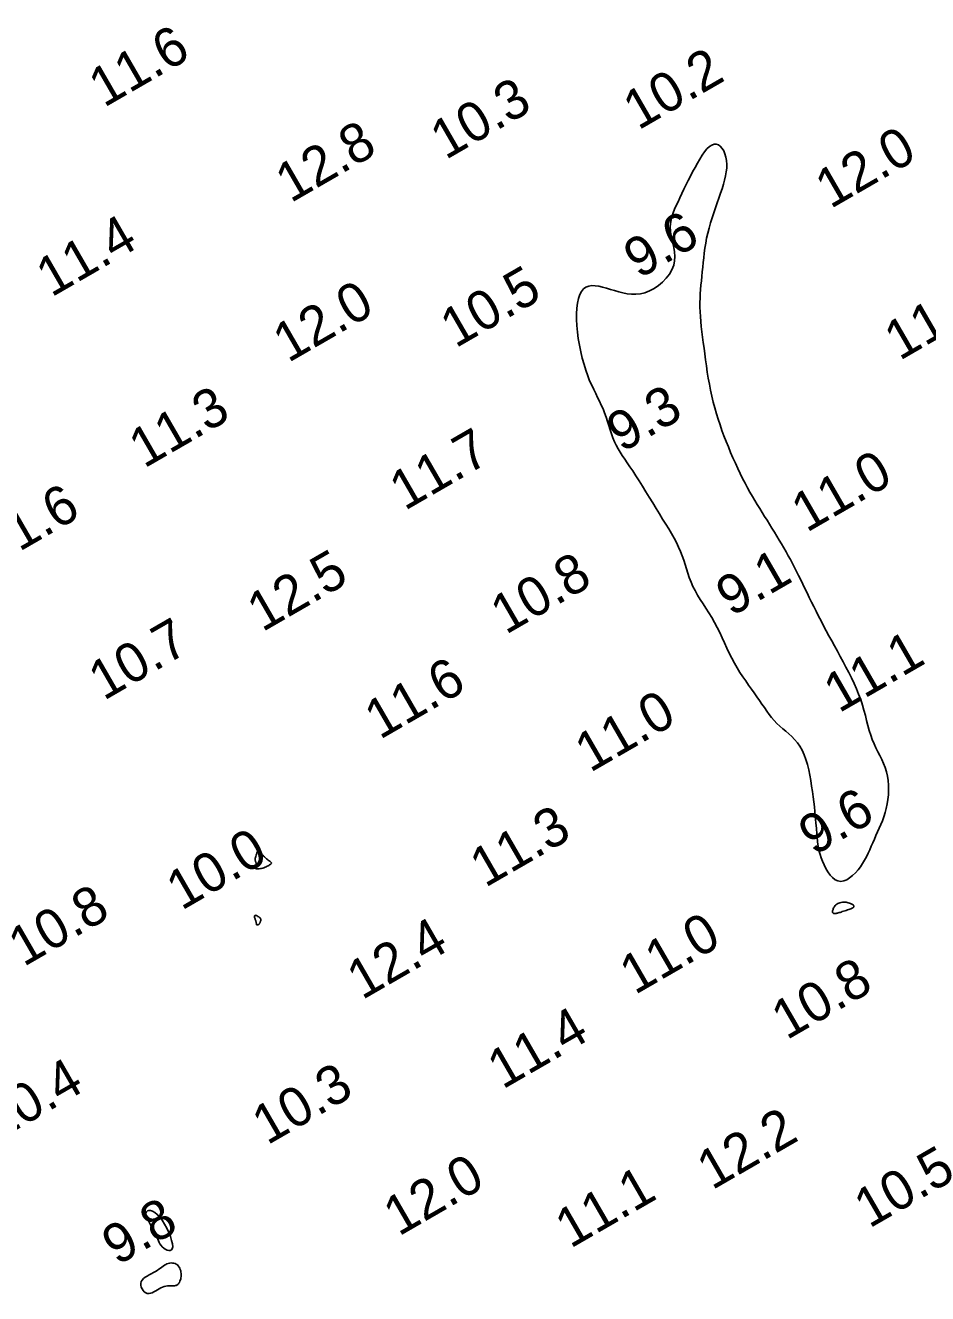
# Model space of a CAD drawing. Extents: x 3024098 to 3056816, y 418252 to 509144.
# Drawn here: x 3038478.6 to 3038593.8, y 419372.5 to 419534.5 of the extents above; entities that cross this region are included whole.
import ezdxf

# ---------------------------------------------------------------- set-up
doc = ezdxf.new("R2010")
doc.units = 0
doc.layers.add('V-CHAN-CONT-EL10', color=7, linetype='Continuous')
doc.layers.add('V-TOPO-SOUN-0911', color=7, linetype='Continuous')

msp = doc.modelspace()

# ---------------------------------------------------------------- linework, layer by layer
at = {"layer": 'V-CHAN-CONT-EL10'}
for points in [[(3038582.68, 419425.18), (3038583.05, 419425.24), (3038583.43, 419425.39), (3038583.81, 419425.62), (3038584.18, 419425.91), (3038584.54, 419426.26), (3038584.88, 419426.64), (3038585.19, 419427.04), (3038585.47, 419427.46), (3038585.72, 419427.88), (3038585.96, 419428.32), (3038586.17, 419428.76), (3038586.38, 419429.2), (3038586.57, 419429.66), (3038586.77, 419430.11), (3038586.97, 419430.57), (3038587.17, 419431.02), (3038587.38, 419431.48), (3038587.59, 419431.95), (3038587.79, 419432.43), (3038587.99, 419432.92), (3038588.17, 419433.43), (3038588.34, 419433.95), (3038588.48, 419434.5), (3038588.6, 419435.06), (3038588.69, 419435.65), (3038588.75, 419436.24), (3038588.78, 419436.85), (3038588.77, 419437.45), (3038588.73, 419438.04), (3038588.65, 419438.62), (3038588.52, 419439.18), (3038588.35, 419439.71), (3038588.15, 419440.23), (3038587.92, 419440.73), (3038587.68, 419441.23), (3038587.42, 419441.73), (3038587.17, 419442.23), (3038586.92, 419442.75), (3038586.7, 419443.29), (3038586.5, 419443.86), (3038586.32, 419444.45), (3038586.15, 419445.07), (3038585.98, 419445.7), (3038585.82, 419446.35), (3038585.64, 419447.02), (3038585.44, 419447.69), (3038585.22, 419448.38), (3038584.96, 419449.07), (3038584.68, 419449.76), (3038584.37, 419450.46), (3038584.04, 419451.15), (3038583.69, 419451.85), (3038583.34, 419452.54), (3038582.97, 419453.23), (3038582.61, 419453.9), (3038582.24, 419454.57), (3038581.88, 419455.24), (3038581.52, 419455.89), (3038581.17, 419456.54), (3038580.82, 419457.17), (3038580.49, 419457.8), (3038580.16, 419458.43), (3038579.84, 419459.04), (3038579.52, 419459.66), (3038579.22, 419460.26), (3038578.93, 419460.85), (3038578.65, 419461.44), (3038578.37, 419462.02), (3038578.09, 419462.59), (3038577.83, 419463.14), (3038577.56, 419463.69), (3038577.29, 419464.22), (3038577.03, 419464.74), (3038576.77, 419465.25), (3038576.5, 419465.76), (3038576.24, 419466.26), (3038575.96, 419466.76), (3038575.69, 419467.26), (3038575.4, 419467.76), (3038575.11, 419468.26), (3038574.81, 419468.76), (3038574.51, 419469.27), (3038574.2, 419469.78), (3038573.89, 419470.28), (3038573.58, 419470.79), (3038573.26, 419471.29), (3038572.95, 419471.79), (3038572.64, 419472.29), (3038572.33, 419472.79), (3038572.02, 419473.29), (3038571.71, 419473.8), (3038571.4, 419474.32), (3038571.08, 419474.86), (3038570.77, 419475.42), (3038570.46, 419476.01), (3038570.15, 419476.61), (3038569.84, 419477.25), (3038569.52, 419477.9), (3038569.22, 419478.57), (3038568.91, 419479.26), (3038568.62, 419479.95), (3038568.33, 419480.65), (3038568.04, 419481.35), (3038567.77, 419482.06), (3038567.51, 419482.76), (3038567.26, 419483.47), (3038567.03, 419484.18), (3038566.8, 419484.9), (3038566.59, 419485.63), (3038566.4, 419486.37), (3038566.22, 419487.12), (3038566.06, 419487.89), (3038565.91, 419488.66), (3038565.77, 419489.44), (3038565.64, 419490.22), (3038565.53, 419491), (3038565.42, 419491.77), (3038565.31, 419492.53), (3038565.22, 419493.27), (3038565.12, 419493.99), (3038565.03, 419494.69), (3038564.94, 419495.37), (3038564.87, 419496.03), (3038564.8, 419496.67), (3038564.75, 419497.3), (3038564.71, 419497.91), (3038564.69, 419498.5), (3038564.69, 419499.08), (3038564.71, 419499.65), (3038564.74, 419500.21), (3038564.78, 419500.76), (3038564.83, 419501.31), (3038564.88, 419501.87), (3038564.94, 419502.43), (3038565, 419503.01), (3038565.06, 419503.59), (3038565.12, 419504.19), (3038565.18, 419504.79), (3038565.25, 419505.41), (3038565.33, 419506.04), (3038565.43, 419506.67), (3038565.55, 419507.31), (3038565.69, 419507.96), (3038565.86, 419508.61), (3038566.05, 419509.26), (3038566.25, 419509.91), (3038566.46, 419510.56), (3038566.69, 419511.2), (3038566.91, 419511.83), (3038567.12, 419512.44), (3038567.33, 419513.04), (3038567.52, 419513.62), (3038567.7, 419514.19), (3038567.85, 419514.73), (3038567.97, 419515.26), (3038568.06, 419515.77), (3038568.12, 419516.26), (3038568.13, 419516.74), (3038568.1, 419517.21), (3038568.02, 419517.65), (3038567.89, 419518.07), (3038567.73, 419518.45), (3038567.53, 419518.78), (3038567.3, 419519.04), (3038567.05, 419519.23), (3038566.78, 419519.33), (3038566.5, 419519.32), (3038566.2, 419519.21), (3038565.91, 419519), (3038565.6, 419518.71), (3038565.3, 419518.33), (3038564.99, 419517.9), (3038564.68, 419517.42), (3038564.37, 419516.9), (3038564.07, 419516.35), (3038563.77, 419515.79), (3038563.48, 419515.23), (3038563.19, 419514.67), (3038562.91, 419514.1), (3038562.64, 419513.55), (3038562.38, 419513), (3038562.14, 419512.47), (3038561.9, 419511.96), (3038561.67, 419511.48), (3038561.47, 419511.01), (3038561.29, 419510.55), (3038561.13, 419510.1), (3038561.02, 419509.65), (3038560.94, 419509.2), (3038560.91, 419508.73), (3038560.93, 419508.25), (3038561, 419507.75), (3038561.12, 419507.22), (3038561.24, 419506.68), (3038561.36, 419506.12), (3038561.45, 419505.56), (3038561.5, 419504.99), (3038561.47, 419504.42), (3038561.35, 419503.85), (3038561.13, 419503.28), (3038560.81, 419502.73), (3038560.4, 419502.2), (3038559.93, 419501.71), (3038559.41, 419501.27), (3038558.85, 419500.89), (3038558.27, 419500.58), (3038557.68, 419500.35), (3038557.1, 419500.21), (3038556.53, 419500.15), (3038555.97, 419500.16), (3038555.41, 419500.22), (3038554.87, 419500.32), (3038554.33, 419500.46), (3038553.8, 419500.61), (3038553.28, 419500.77), (3038552.76, 419500.93), (3038552.27, 419501.07), (3038551.79, 419501.17), (3038551.33, 419501.24), (3038550.9, 419501.25), (3038550.5, 419501.2), (3038550.15, 419501.06), (3038549.83, 419500.84), (3038549.57, 419500.51), (3038549.35, 419500.1), (3038549.18, 419499.59), (3038549.05, 419499.02), (3038548.97, 419498.37), (3038548.93, 419497.67), (3038548.93, 419496.92), (3038548.97, 419496.14), (3038549.05, 419495.32), (3038549.16, 419494.49), (3038549.31, 419493.65), (3038549.48, 419492.81), (3038549.68, 419491.99), (3038549.9, 419491.2), (3038550.13, 419490.45), (3038550.37, 419489.75), (3038550.62, 419489.11), (3038550.88, 419488.52), (3038551.14, 419487.98), (3038551.39, 419487.47), (3038551.64, 419486.97), (3038551.88, 419486.49), (3038552.11, 419486), (3038552.33, 419485.51), (3038552.53, 419484.99), (3038552.72, 419484.46), (3038552.89, 419483.92), (3038553.07, 419483.38), (3038553.24, 419482.84), (3038553.42, 419482.31), (3038553.6, 419481.8), (3038553.8, 419481.32), (3038554.02, 419480.86), (3038554.26, 419480.42), (3038554.51, 419479.98), (3038554.79, 419479.55), (3038555.09, 419479.1), (3038555.41, 419478.63), (3038555.75, 419478.13), (3038556.12, 419477.58), (3038556.51, 419476.97), (3038556.92, 419476.33), (3038557.35, 419475.64), (3038557.78, 419474.94), (3038558.23, 419474.22), (3038558.67, 419473.5), (3038559.1, 419472.79), (3038559.53, 419472.09), (3038559.94, 419471.43), (3038560.34, 419470.79), (3038560.72, 419470.18), (3038561.07, 419469.58), (3038561.4, 419469), (3038561.71, 419468.43), (3038561.98, 419467.87), (3038562.23, 419467.31), (3038562.44, 419466.75), (3038562.63, 419466.19), (3038562.81, 419465.63), (3038562.98, 419465.07), (3038563.15, 419464.52), (3038563.34, 419463.96), (3038563.56, 419463.4), (3038563.8, 419462.85), (3038564.08, 419462.3), (3038564.39, 419461.74), (3038564.73, 419461.19), (3038565.09, 419460.62), (3038565.46, 419460.05), (3038565.84, 419459.47), (3038566.2, 419458.86), (3038566.56, 419458.25), (3038566.9, 419457.61), (3038567.22, 419456.95), (3038567.53, 419456.29), (3038567.83, 419455.63), (3038568.14, 419454.96), (3038568.44, 419454.31), (3038568.76, 419453.66), (3038569.09, 419453.04), (3038569.44, 419452.44), (3038569.79, 419451.86), (3038570.16, 419451.31), (3038570.54, 419450.77), (3038570.91, 419450.25), (3038571.28, 419449.74), (3038571.63, 419449.25), (3038571.98, 419448.76), (3038572.31, 419448.29), (3038572.62, 419447.82), (3038572.92, 419447.36), (3038573.23, 419446.92), (3038573.53, 419446.49), (3038573.84, 419446.09), (3038574.17, 419445.7), (3038574.51, 419445.34), (3038574.88, 419444.99), (3038575.26, 419444.67), (3038575.65, 419444.35), (3038576.04, 419444.02), (3038576.42, 419443.67), (3038576.79, 419443.3), (3038577.14, 419442.88), (3038577.46, 419442.42), (3038577.75, 419441.91), (3038578, 419441.34), (3038578.21, 419440.73), (3038578.41, 419440.09), (3038578.58, 419439.42), (3038578.72, 419438.74), (3038578.85, 419438.04), (3038578.96, 419437.34), (3038579.07, 419436.65), (3038579.16, 419435.98), (3038579.23, 419435.33), (3038579.31, 419434.7), (3038579.37, 419434.11), (3038579.42, 419433.57), (3038579.46, 419433.08), (3038579.5, 419432.65), (3038579.53, 419432.28), (3038579.56, 419431.97), (3038579.58, 419431.7), (3038579.6, 419431.47), (3038579.62, 419431.26), (3038579.64, 419431.07), (3038579.65, 419430.87), (3038579.67, 419430.67), (3038579.69, 419430.45), (3038579.71, 419430.21), (3038579.74, 419429.94), (3038579.79, 419429.65), (3038579.85, 419429.33), (3038579.93, 419428.98), (3038580.04, 419428.6), (3038580.18, 419428.19), (3038580.35, 419427.74), (3038580.55, 419427.28), (3038580.79, 419426.82), (3038581.04, 419426.38), (3038581.33, 419425.98), (3038581.64, 419425.65), (3038581.97, 419425.39), (3038582.31, 419425.23)], [(3038508.01, 419427.19), (3038507.99, 419427.12), (3038507.96, 419427.05), (3038507.94, 419426.98), (3038507.93, 419426.92), (3038507.94, 419426.86), (3038507.96, 419426.82), (3038508.01, 419426.79), (3038508.08, 419426.77), (3038508.18, 419426.76), (3038508.3, 419426.76), (3038508.44, 419426.78), (3038508.58, 419426.8), (3038508.73, 419426.84), (3038508.89, 419426.88), (3038509.04, 419426.92), (3038509.18, 419426.98), (3038509.32, 419427.04), (3038509.44, 419427.1), (3038509.56, 419427.16), (3038509.66, 419427.22), (3038509.76, 419427.28), (3038509.83, 419427.33), (3038509.9, 419427.38), (3038509.94, 419427.42), (3038509.98, 419427.47), (3038509.99, 419427.51), (3038509.99, 419427.54), (3038509.97, 419427.58), (3038509.93, 419427.63), (3038509.87, 419427.68), (3038509.8, 419427.74), (3038509.71, 419427.81), (3038509.6, 419427.89), (3038509.48, 419427.98), (3038509.35, 419428.07), (3038509.23, 419428.18), (3038509.1, 419428.29), (3038508.99, 419428.41), (3038508.88, 419428.54), (3038508.79, 419428.67), (3038508.72, 419428.79), (3038508.65, 419428.92), (3038508.59, 419429.02), (3038508.54, 419429.11), (3038508.49, 419429.18), (3038508.44, 419429.21), (3038508.39, 419429.2), (3038508.33, 419429.15), (3038508.27, 419429.06), (3038508.21, 419428.95), (3038508.15, 419428.81), (3038508.1, 419428.67), (3038508.04, 419428.52), (3038508, 419428.37), (3038507.97, 419428.24), (3038507.94, 419428.13), (3038507.93, 419428.03), (3038507.93, 419427.95), (3038507.93, 419427.89), (3038507.94, 419427.83), (3038507.95, 419427.78), (3038507.96, 419427.74), (3038507.98, 419427.69), (3038508, 419427.65), (3038508.02, 419427.6), (3038508.03, 419427.55), (3038508.04, 419427.5), (3038508.05, 419427.44), (3038508.05, 419427.38), (3038508.04, 419427.32), (3038508.03, 419427.26)], [(3038581.68, 419421.14), (3038581.7, 419421.13), (3038581.73, 419421.11), (3038581.77, 419421.09), (3038581.81, 419421.08), (3038581.85, 419421.07), (3038581.9, 419421.06), (3038581.96, 419421.06), (3038582.02, 419421.07), (3038582.09, 419421.08), (3038582.16, 419421.1), (3038582.25, 419421.12), (3038582.35, 419421.15), (3038582.46, 419421.18), (3038582.58, 419421.22), (3038582.71, 419421.26), (3038582.87, 419421.31), (3038583.03, 419421.36), (3038583.2, 419421.41), (3038583.37, 419421.47), (3038583.53, 419421.52), (3038583.69, 419421.57), (3038583.83, 419421.62), (3038583.95, 419421.67), (3038584.05, 419421.71), (3038584.14, 419421.75), (3038584.2, 419421.78), (3038584.25, 419421.81), (3038584.28, 419421.84), (3038584.31, 419421.87), (3038584.32, 419421.9), (3038584.34, 419421.92), (3038584.35, 419421.95), (3038584.35, 419421.98), (3038584.35, 419422.01), (3038584.34, 419422.04), (3038584.32, 419422.08), (3038584.29, 419422.12), (3038584.25, 419422.16), (3038584.19, 419422.21), (3038584.11, 419422.25), (3038584.01, 419422.31), (3038583.9, 419422.36), (3038583.78, 419422.41), (3038583.64, 419422.45), (3038583.5, 419422.49), (3038583.35, 419422.51), (3038583.2, 419422.53), (3038583.04, 419422.53), (3038582.88, 419422.51), (3038582.72, 419422.48), (3038582.57, 419422.44), (3038582.43, 419422.39), (3038582.29, 419422.33), (3038582.17, 419422.25), (3038582.06, 419422.17), (3038581.96, 419422.08), (3038581.88, 419421.98), (3038581.82, 419421.88), (3038581.76, 419421.78), (3038581.72, 419421.68), (3038581.69, 419421.59), (3038581.66, 419421.5), (3038581.64, 419421.43), (3038581.63, 419421.36), (3038581.62, 419421.32), (3038581.61, 419421.28), (3038581.61, 419421.24), (3038581.62, 419421.22), (3038581.63, 419421.2), (3038581.64, 419421.18), (3038581.66, 419421.16)], [(3038508.14, 419419.61), (3038508.17, 419419.61), (3038508.2, 419419.61), (3038508.23, 419419.61), (3038508.27, 419419.62), (3038508.31, 419419.63), (3038508.34, 419419.65), (3038508.38, 419419.67), (3038508.41, 419419.7), (3038508.44, 419419.74), (3038508.47, 419419.78), (3038508.5, 419419.83), (3038508.53, 419419.88), (3038508.55, 419419.94), (3038508.57, 419419.99), (3038508.6, 419420.05), (3038508.62, 419420.11), (3038508.63, 419420.17), (3038508.64, 419420.23), (3038508.64, 419420.28), (3038508.63, 419420.34), (3038508.61, 419420.4), (3038508.58, 419420.46), (3038508.52, 419420.53), (3038508.45, 419420.59), (3038508.37, 419420.65), (3038508.28, 419420.71), (3038508.19, 419420.76), (3038508.09, 419420.8), (3038508.01, 419420.83), (3038507.94, 419420.84), (3038507.88, 419420.82), (3038507.85, 419420.79), (3038507.83, 419420.73), (3038507.84, 419420.67), (3038507.85, 419420.58), (3038507.87, 419420.49), (3038507.9, 419420.4), (3038507.93, 419420.31), (3038507.96, 419420.22), (3038507.99, 419420.13), (3038508.01, 419420.06), (3038508.03, 419419.99), (3038508.04, 419419.93), (3038508.05, 419419.87), (3038508.06, 419419.82), (3038508.07, 419419.78), (3038508.07, 419419.74), (3038508.07, 419419.71), (3038508.07, 419419.69), (3038508.08, 419419.67), (3038508.08, 419419.65), (3038508.08, 419419.64), (3038508.09, 419419.63), (3038508.1, 419419.62), (3038508.12, 419419.62)], [(3038495.43, 419382.65), (3038495.12, 419382.9), (3038494.83, 419383.06), (3038494.56, 419383.14), (3038494.33, 419383.16), (3038494.16, 419383.1), (3038494.03, 419382.98), (3038493.98, 419382.8), (3038494, 419382.57), (3038494.08, 419382.3), (3038494.21, 419382), (3038494.38, 419381.67), (3038494.57, 419381.33), (3038494.76, 419380.98), (3038494.95, 419380.64), (3038495.12, 419380.32), (3038495.27, 419380.03), (3038495.38, 419379.75), (3038495.48, 419379.5), (3038495.57, 419379.28), (3038495.67, 419379.06), (3038495.77, 419378.87), (3038495.9, 419378.68), (3038496.05, 419378.51), (3038496.24, 419378.35), (3038496.45, 419378.21), (3038496.67, 419378.1), (3038496.88, 419378.04), (3038497.08, 419378.04), (3038497.23, 419378.11), (3038497.34, 419378.27), (3038497.39, 419378.52), (3038497.36, 419378.87), (3038497.26, 419379.32), (3038497.1, 419379.81), (3038496.89, 419380.35), (3038496.64, 419380.89), (3038496.36, 419381.42), (3038496.06, 419381.9), (3038495.74, 419382.32)], [(3038496.09, 419373.36), (3038496.31, 419373.43), (3038496.51, 419373.48), (3038496.71, 419373.51), (3038496.9, 419373.53), (3038497.08, 419373.53), (3038497.24, 419373.54), (3038497.39, 419373.54), (3038497.52, 419373.54), (3038497.64, 419373.54), (3038497.74, 419373.55), (3038497.83, 419373.57), (3038497.91, 419373.6), (3038497.98, 419373.64), (3038498.06, 419373.7), (3038498.12, 419373.77), (3038498.19, 419373.86), (3038498.25, 419373.97), (3038498.31, 419374.1), (3038498.36, 419374.24), (3038498.41, 419374.39), (3038498.44, 419374.55), (3038498.46, 419374.72), (3038498.48, 419374.9), (3038498.47, 419375.08), (3038498.45, 419375.26), (3038498.42, 419375.44), (3038498.36, 419375.62), (3038498.29, 419375.78), (3038498.21, 419375.93), (3038498.11, 419376.07), (3038497.99, 419376.19), (3038497.85, 419376.29), (3038497.7, 419376.36), (3038497.54, 419376.41), (3038497.37, 419376.44), (3038497.19, 419376.45), (3038497.01, 419376.43), (3038496.83, 419376.39), (3038496.66, 419376.34), (3038496.5, 419376.26), (3038496.33, 419376.16), (3038496.17, 419376.04), (3038496, 419375.92), (3038495.82, 419375.78), (3038495.63, 419375.64), (3038495.42, 419375.49), (3038495.19, 419375.35), (3038494.93, 419375.21), (3038494.66, 419375.07), (3038494.39, 419374.93), (3038494.13, 419374.78), (3038493.88, 419374.62), (3038493.67, 419374.45), (3038493.5, 419374.26), (3038493.38, 419374.06), (3038493.32, 419373.83), (3038493.33, 419373.59), (3038493.38, 419373.36), (3038493.48, 419373.13), (3038493.61, 419372.92), (3038493.77, 419372.75), (3038493.96, 419372.62), (3038494.15, 419372.54), (3038494.36, 419372.53), (3038494.57, 419372.57), (3038494.78, 419372.65), (3038495, 419372.76), (3038495.22, 419372.88), (3038495.44, 419373.02), (3038495.66, 419373.15), (3038495.88, 419373.27)]]:
    msp.add_lwpolyline(points, close=True, dxfattribs=at)

# ---------------------------------------------------------------- texts
at = {"layer": 'V-TOPO-SOUN-0911'}
for s, p in [('11.6 ', (3038488.62, 419523.93)), ('10.2 ', (3038556.83, 419521.04)), ('10.3 ', (3038532.23, 419517.26)), ('12.8 ', (3038512.45, 419511.75)), ('12.0 ', (3038581.36, 419511)), ('11.4 ', (3038481.9, 419499.71)), ('9.6', (3038556.9, 419502.05)), ('10.5 ', (3038533.5, 419493.21)), ('12.0 ', (3038512.13, 419491.34)), ('11.0 ', (3038590.18, 419491.61)), ('11.3 ', (3038493.74, 419477.86)), ('9.3', (3038554.73, 419479.87)), ('11.7 ', (3038527.01, 419472.45)), ('11.0 ', (3038578.31, 419469.66)), ('11.6 ', (3038474.58, 419465.37)), ('12.5 ', (3038508.83, 419456.96)), ('10.8 ', (3038539.91, 419456.63)), ('9.1', (3038568.69, 419458.92)), ('10.7 ', (3038488.59, 419448.2)), ('11.1 ', (3038582.44, 419446.61)), ('11.6 ', (3038523.83, 419443.22)), ('11.0 ', (3038550.68, 419439.01)), ('9.6', (3038579.24, 419428.4)), ('11.3 ', (3038537.28, 419424.32)), ('10.0 ', (3038498.52, 419421.4)), ('10.8 ', (3038478.36, 419414.21)), ('11.0 ', (3038556.39, 419410.63)), ('12.4 ', (3038521.57, 419409.98)), ('10.8 ', (3038575.77, 419404.86)), ('11.4 ', (3038539.51, 419398.56)), ('10.4 ', (3038475.04, 419392.03)), ('10.3 ', (3038509.46, 419391.44)), ('12.2 ', (3038566.25, 419385.7)), ('10.5 ', (3038586.32, 419380.81)), ('12.0 ', (3038526.24, 419379.79)), ('11.1 ', (3038548.16, 419378.24)), ('9.8', (3038490.3, 419376.06))]:
    msp.add_text(s, height=5, rotation=30, dxfattribs=at).set_placement(p)

doc.saveas('drawing.dxf')
